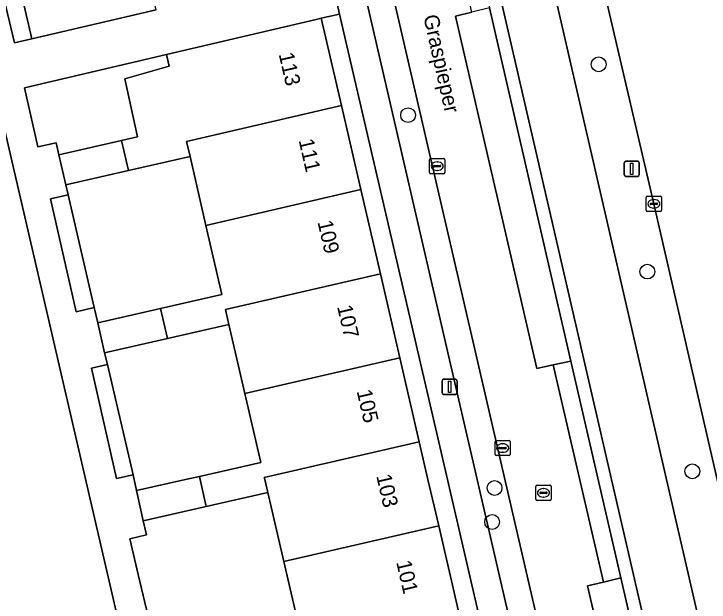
# Model space of a CAD drawing. Extents: x 156412 to 157779, y 382335 to 383768.
# Drawn here: x 156885.91 to 156931.83, y 383241.9 to 383280.77 of the extents above; entities that cross this region are included whole.
import ezdxf

# ---------------------------------------------------------------- set-up
doc = ezdxf.new("R2010")
doc.units = 0
for name, color, linetype in [('IMGEO_Berm_groen', 7, 'Continuous'), ('IMGEO_Berm_open', 7, 'Continuous'), ('IMGEO_Boom', 7, 'Continuous'), ('IMGEO_Erf', 7, 'Continuous'), ('IMGEO_Fietspad_gesloten', 7, 'Continuous'), ('IMGEO_Groenvoorziening', 7, 'Continuous'), ('IMGEO_Haag', 7, 'Continuous'), ('IMGEO_Kolk', 7, 'Continuous'), ('IMGEO_Lichtmast', 7, 'Continuous'), ('IMGEO_Openbare_ruimte_label', 7, 'Continuous'), ('IMGEO_OVBaan_gesloten', 7, 'Continuous'), ('IMGEO_Pand', 7, 'Continuous'), ('IMGEO_Pand_nummerreeks', 7, 'Continuous'), ('IMGEO_Parkeervlak_open', 7, 'Continuous'), ('IMGEO_Rijbaan_lokaal_gesloten', 7, 'Continuous'), ('IMGEO_Rioolput', 7, 'Continuous'), ('IMGEO_Voetpad_open', 7, 'Continuous')]:
    doc.layers.add(name, color=color, linetype=linetype)

msp = doc.modelspace()

# ---------------------------------------------------------------- linework, layer by layer
at = {"layer": 'IMGEO_Berm_groen'}
msp.add_lwpolyline([(156928.184, 383268.218), (156919.339, 383306.196), (156914.565, 383327.212), (156910.056, 383346.657), (156905.912, 383364.684), (156903.691, 383374.292), (156900.514, 383373.541), (156909.949, 383332.845), (156929.018, 383250), (156936.125, 383219.122), (156940.9, 383198.361), (156955.674, 383134.126), (156956.546, 383130.37), (156959.779, 383131.147), (156955.088, 383151.44), (156950.701, 383170.43), (156946.08, 383190.398), (156941.291, 383211.195), (156937.12, 383229.206), (156932.364, 383250)], close=True, dxfattribs=at)
at = {"layer": 'IMGEO_Berm_open'}
msp.add_lwpolyline([(156922.695, 383257.828), (156921.533, 383257.578), (156924.848, 383243.228), (156925.996, 383243.507)], close=True, dxfattribs=at)
at = {"layer": 'IMGEO_Boom'}
for centre in [(156924.54, 383277.435), (156911.947, 383274.077), (156927.746, 383263.742), (156930.721, 383250.548), (156917.659, 383249.444), (156917.5, 383247.2)]:
    msp.add_circle(centre, 0.489, dxfattribs=at)
at = {"layer": 'IMGEO_Erf'}
for points in [[(156894.197, 383285.8), (156890.135, 383284.857), (156886.004, 383283.898), (156886.222, 383282.929), (156887.106, 383279.126), (156895.3, 383281.032)], [(156886.222, 383282.929), (156885.057, 383282.659), (156885.942, 383278.855), (156887.106, 383279.126)], [(156914.547, 383250), (156907.427, 383280.76), (156906.214, 383280.48), (156907.547, 383274.714), (156908.831, 383269.16), (156910.117, 383263.597), (156911.399, 383258.053), (156912.686, 383252.488), (156913.262, 383250), (156913.97, 383246.936), (156915.254, 383241.382), (156916.538, 383235.829), (156917.812, 383230.318), (156919.105, 383224.723), (156920.389, 383219.168), (156921.723, 383213.399), (156922.95, 383213.682), (156922.376, 383216.171)], [(156896.167, 383277.306), (156895.988, 383278.08), (156886.609, 383275.879), (156887.496, 383271.974), (156888.704, 383272.248), (156888.882, 383271.464), (156893.03, 383272.406), (156894.072, 383272.643), (156893.23, 383276.479)], [(156898.597, 383266.793), (156897.546, 383271.341), (156893.489, 383270.422), (156889.335, 383269.481), (156889.488, 383268.809), (156891.219, 383261.366), (156891.448, 383260.359), (156895.597, 383261.303), (156899.653, 383262.226)], [(156889.488, 383268.809), (156888.32, 383268.544), (156890.015, 383261.092), (156891.219, 383261.366)], [(156901.167, 383255.681), (156900.113, 383260.239), (156896.056, 383259.318), (156891.905, 383258.376), (156892.084, 383257.601), (156893.783, 383250.32), (156894.02, 383249.273), (156897.239, 383250), (156898.162, 383250.208), (156902.22, 383251.124)], [(156892.084, 383257.601), (156891.031, 383257.364), (156892.678, 383250.071), (156893.783, 383250.32)], [(156903.734, 383244.58), (156902.68, 383249.138), (156898.622, 383248.221), (156894.457, 383247.279), (156894.661, 383246.346), (156893.574, 383246.09), (156894.129, 383243.738), (156895.246, 383239.005), (156896.327, 383239.26), (156896.578, 383238.169), (156900.729, 383239.107), (156904.787, 383240.023)]]:
    msp.add_lwpolyline(points, close=True, dxfattribs=at)
msp.add_lwpolyline([(156874.538, 383262.861), (156898.853, 383210.577), (156899.002, 383210.525), (156899.146, 383210.485), (156899.279, 383210.47), (156899.406, 383210.496), (156899.49, 383210.558), (156899.567, 383210.664), (156899.633, 383210.796), (156899.693, 383210.94), (156885.116, 383273.929)], dxfattribs=at)
at = {"layer": 'IMGEO_Fietspad_gesloten'}
msp.add_lwpolyline([(156909.949, 383332.845), (156900.514, 383373.541), (156895.227, 383396.458), (156890.632, 383416.374), (156887.151, 383415.566), (156890.422, 383401.425), (156891.704, 383395.882), (156903.833, 383343.549), (156904.994, 383338.546), (156905.923, 383334.515), (156909.008, 383321.122), (156911.67, 383309.566), (156925.393, 383250), (156932.709, 383218.226), (156937.468, 383197.57), (156940.9, 383198.361), (156936.125, 383219.122), (156929.018, 383250)], close=True, dxfattribs=at)
at = {"layer": 'IMGEO_Groenvoorziening'}
msp.add_lwpolyline([(156925.393, 383250), (156911.67, 383309.566), (156909.008, 383321.122), (156908.556, 383321.019), (156908.15, 383320.926), (156908.652, 383318.75), (156910.814, 383309.37), (156914.028, 383295.429), (156917.316, 383281.163), (156922.695, 383257.828), (156925.996, 383243.507), (156931.387, 383220.174), (156934.703, 383205.926), (156936.674, 383197.387), (156940.268, 383181.822), (156943.359, 383168.324), (156948.759, 383145.077), (156952.378, 383129.484), (156952.933, 383129.595), (156953.127, 383129.634), (156952.257, 383133.383), (156937.468, 383197.57), (156932.709, 383218.226)], close=True, dxfattribs=at)
at = {"layer": 'IMGEO_Haag'}
msp.add_lwpolyline([(156925.393, 383250), (156911.67, 383309.566), (156909.008, 383321.122), (156908.556, 383321.019), (156908.15, 383320.926), (156908.652, 383318.75), (156910.814, 383309.37), (156914.028, 383295.429), (156917.316, 383281.163), (156922.695, 383257.828), (156925.996, 383243.507), (156931.387, 383220.174), (156934.703, 383205.926), (156936.674, 383197.387), (156940.268, 383181.822), (156943.359, 383168.324), (156948.759, 383145.077), (156952.378, 383129.484), (156952.933, 383129.595), (156953.127, 383129.634), (156952.257, 383133.383), (156937.468, 383197.57), (156932.709, 383218.226)], close=True, dxfattribs=at)
at = {"layer": 'IMGEO_Kolk'}
for p, q in [((156913.447, 383271.209), (156914.299, 383271.209)), ((156913.372, 383270.283), (156913.372, 383271.135)), ((156913.674, 383270.752), (156914.072, 383270.752)), ((156913.86, 383270.989), (156913.885, 383270.989)), ((156914.373, 383271.135), (156914.373, 383270.283)), ((156913.631, 383270.703), (156913.631, 383270.715)), ((156914.069, 383270.666), (156913.671, 383270.666)), ((156913.883, 383270.429), (156913.858, 383270.429)), ((156914.115, 383270.715), (156914.115, 383270.703)), ((156914.299, 383270.209), (156913.447, 383270.209)), ((156927.682, 383267.791), (156927.682, 383268.643)), ((156927.757, 383268.717), (156928.609, 383268.717)), ((156928.17, 383268.497), (156928.195, 383268.497)), ((156928.683, 383268.643), (156928.683, 383267.791)), ((156927.941, 383268.211), (156927.941, 383268.223)), ((156928.379, 383268.174), (156927.981, 383268.174)), ((156927.984, 383268.26), (156928.382, 383268.26)), ((156928.425, 383268.223), (156928.425, 383268.211)), ((156928.609, 383267.717), (156927.757, 383267.717)), ((156928.193, 383267.937), (156928.168, 383267.937)), ((156917.692, 383251.656), (156917.692, 383252.508)), ((156917.767, 383252.582), (156918.619, 383252.582)), ((156918.693, 383252.508), (156918.693, 383251.656)), ((156917.951, 383252.076), (156917.951, 383252.088)), ((156918.389, 383252.039), (156917.991, 383252.039)), ((156917.994, 383252.125), (156918.392, 383252.125)), ((156918.18, 383252.362), (156918.205, 383252.362)), ((156918.435, 383252.088), (156918.435, 383252.076)), ((156918.619, 383251.582), (156917.767, 383251.582)), ((156918.203, 383251.802), (156918.178, 383251.802))]:
    msp.add_line(p, q, dxfattribs=at)
for points in [[(156913.447, 383271.209), (156914.299, 383271.209)], [(156913.372, 383270.283), (156913.372, 383271.135)], [(156914.373, 383271.135), (156914.373, 383270.283)], [(156914.299, 383270.209), (156913.447, 383270.209)], [(156927.682, 383267.791), (156927.682, 383268.643)], [(156927.757, 383268.717), (156928.609, 383268.717)], [(156928.683, 383268.643), (156928.683, 383267.791)], [(156928.609, 383267.717), (156927.757, 383267.717)], [(156917.692, 383251.656), (156917.692, 383252.508)], [(156917.767, 383252.582), (156918.619, 383252.582)], [(156918.693, 383252.508), (156918.693, 383251.656)], [(156918.619, 383251.582), (156917.767, 383251.582)]]:
    msp.add_lwpolyline(points, dxfattribs=at)
for centre, radius, start, end in [((156913.449, 383271.133), 0.0765, 91.552, 178.448), ((156913.449, 383271.133), 0.0765, 91.552, 178.448), ((156914.297, 383271.133), 0.0765, 1.552, 88.448), ((156914.297, 383271.133), 0.0765, 1.552, 88.448), ((156913.671, 383270.712), 0.0403, 85.8775, 175.7526), ((156914.076, 383270.714), 0.0386, 1.7309, 96.639), ((156913.449, 383270.285), 0.0765, 181.552, 268.448), ((156913.449, 383270.285), 0.0765, 181.552, 268.448), ((156913.668, 383270.702), 0.0366, 178.938, 274.7102), ((156914.072, 383270.709), 0.043, 264.8664, 352.4533), ((156914.297, 383270.285), 0.0765, 271.552, 358.448), ((156914.297, 383270.285), 0.0765, 271.552, 358.448), ((156927.759, 383268.641), 0.0765, 91.552, 178.448), ((156927.759, 383268.641), 0.0765, 91.552, 178.448), ((156928.607, 383268.641), 0.0765, 1.552, 88.448), ((156928.607, 383268.641), 0.0765, 1.552, 88.448), ((156927.981, 383268.22), 0.0403, 85.8775, 175.7526), ((156927.978, 383268.21), 0.0366, 178.938, 274.7102), ((156928.382, 383268.217), 0.043, 264.8664, 352.4533), ((156928.386, 383268.222), 0.0386, 1.7309, 96.639), ((156927.759, 383267.793), 0.0765, 181.552, 268.448), ((156927.759, 383267.793), 0.0765, 181.552, 268.448), ((156928.607, 383267.793), 0.0765, 271.552, 358.448), ((156928.607, 383267.793), 0.0765, 271.552, 358.448), ((156917.769, 383252.506), 0.0765, 91.552, 178.448), ((156917.769, 383252.506), 0.0765, 91.552, 178.448), ((156918.617, 383252.506), 0.0765, 1.552, 88.448), ((156918.617, 383252.506), 0.0765, 1.552, 88.448), ((156917.991, 383252.085), 0.0403, 85.8775, 175.7526), ((156917.988, 383252.075), 0.0366, 178.938, 274.7102), ((156918.392, 383252.082), 0.043, 264.8664, 352.4533), ((156918.396, 383252.087), 0.0386, 1.7309, 96.639), ((156917.769, 383251.658), 0.0765, 181.552, 268.448), ((156917.769, 383251.658), 0.0765, 181.552, 268.448), ((156918.617, 383251.658), 0.0765, 271.552, 358.448), ((156918.617, 383251.658), 0.0765, 271.552, 358.448)]:
    msp.add_arc(centre, radius, start, end, dxfattribs=at)
for centre, major_axis, ratio, start_param, end_param in [((156913.859, 383270.709), (-0.387, 0.002), 0.722429, 4.712389, 7.853982), ((156913.884, 383270.709), (-0.39, 0.002), 0.717154, 1.570796, 4.712389), ((156928.169, 383268.217), (-0.387, 0.002), 0.722429, 4.712389, 7.853982), ((156928.194, 383268.217), (-0.39, 0.002), 0.717154, 1.570796, 4.712389), ((156918.179, 383252.082), (-0.387, 0.002), 0.722429, 4.712389, 7.853982), ((156918.204, 383252.082), (-0.39, 0.002), 0.717154, 1.570796, 4.712389)]:
    msp.add_ellipse(centre, major_axis=major_axis, ratio=ratio, start_param=start_param, end_param=end_param, dxfattribs=at)
at = {"layer": 'IMGEO_Lichtmast'}
for p, q in [((156926.226, 383270.129), (156926.226, 383270.929)), ((156926.226, 383270.929), (156926.226, 383270.129)), ((156926.326, 383271.029), (156927.116, 383271.029)), ((156927.116, 383271.029), (156926.326, 383271.029)), ((156927.216, 383270.929), (156927.216, 383270.129)), ((156927.216, 383270.129), (156927.216, 383270.929)), ((156927.116, 383270.029), (156926.326, 383270.029)), ((156926.326, 383270.029), (156927.116, 383270.029)), ((156914.195, 383255.726), (156914.195, 383256.526)), ((156914.195, 383256.526), (156914.195, 383255.726)), ((156914.295, 383256.626), (156915.085, 383256.626)), ((156915.085, 383256.626), (156914.295, 383256.626)), ((156915.185, 383256.526), (156915.185, 383255.726)), ((156915.185, 383255.726), (156915.185, 383256.526)), ((156915.085, 383255.626), (156914.295, 383255.626)), ((156914.295, 383255.626), (156915.085, 383255.626))]:
    msp.add_line(p, q, dxfattribs=at)
for points in [[(156926.646, 383270.904), (156926.796, 383270.904), (156926.796, 383270.154), (156926.646, 383270.154), (156926.646, 383270.904)], [(156914.615, 383256.501), (156914.765, 383256.501), (156914.765, 383255.751), (156914.615, 383255.751), (156914.615, 383256.501)]]:
    msp.add_lwpolyline(points, dxfattribs=at)
for centre, start, end in [((156926.326, 383270.929), 90, 180), ((156926.326, 383270.929), 90, 180), ((156927.116, 383270.929), 0, 90), ((156927.116, 383270.929), 360, 90), ((156926.326, 383270.129), 180, 270), ((156926.326, 383270.129), 180, 270), ((156927.116, 383270.129), 270, 0), ((156927.116, 383270.129), 270, 0), ((156914.295, 383256.526), 90, 180), ((156914.295, 383256.526), 90, 180), ((156915.085, 383256.526), 0, 90), ((156915.085, 383256.526), 360, 90), ((156914.295, 383255.726), 180, 270), ((156914.295, 383255.726), 180, 270), ((156915.085, 383255.726), 270, 0), ((156915.085, 383255.726), 270, 0)]:
    msp.add_arc(centre, 0.1, start, end, dxfattribs=at)
at = {"layer": 'IMGEO_OVBaan_gesloten'}
msp.add_lwpolyline([(156893.788, 383417.14), (156899.018, 383394.504), (156903.691, 383374.292), (156905.912, 383364.684), (156910.056, 383346.657), (156914.565, 383327.212), (156919.339, 383306.196), (156928.184, 383268.218), (156932.364, 383250), (156937.12, 383229.206), (156941.291, 383211.195), (156946.08, 383190.398), (156950.701, 383170.43), (156955.088, 383151.44), (156959.779, 383131.147), (156960.249, 383129.114), (156960.392, 383128.494), (156961.894, 383121.934), (156982.207, 383034.26)], dxfattribs=at)
at = {"layer": 'IMGEO_Pand'}
for points in [[(156906.214, 383280.48), (156905.883, 383280.402), (156895.988, 383278.08), (156896.167, 383277.306), (156893.23, 383276.479), (156894.072, 383272.643), (156893.03, 383272.406), (156893.489, 383270.422), (156897.546, 383271.341), (156897.316, 383272.334), (156907.547, 383274.714)], [(156898.597, 383266.793), (156908.831, 383269.16), (156907.547, 383274.714), (156897.316, 383272.334), (156897.546, 383271.341)], [(156893.03, 383272.406), (156888.882, 383271.464), (156889.335, 383269.481), (156893.489, 383270.422)], [(156900.113, 383260.239), (156899.883, 383261.232), (156910.117, 383263.597), (156908.831, 383269.16), (156898.597, 383266.793), (156899.653, 383262.226), (156895.597, 383261.303), (156896.056, 383259.318)], [(156900.113, 383260.239), (156901.167, 383255.681), (156911.399, 383258.053), (156910.117, 383263.597), (156899.883, 383261.232)], [(156896.056, 383259.318), (156895.597, 383261.303), (156891.448, 383260.359), (156891.905, 383258.376)], [(156912.686, 383252.488), (156911.399, 383258.053), (156901.167, 383255.681), (156902.22, 383251.124), (156898.162, 383250.208), (156898.211, 383250), (156898.622, 383248.221), (156902.68, 383249.138), (156902.479, 383249.999), (156902.449, 383250.13)], [(156912.686, 383252.488), (156902.449, 383250.13), (156902.479, 383249.999), (156902.68, 383249.138), (156903.734, 383244.58), (156913.97, 383246.936), (156913.262, 383250)], [(156898.622, 383248.221), (156898.211, 383250), (156898.162, 383250.208), (156897.239, 383250), (156894.02, 383249.273), (156894.457, 383247.279)], [(156905.247, 383238.036), (156905.017, 383239.029), (156915.254, 383241.382), (156913.97, 383246.936), (156903.734, 383244.58), (156904.787, 383240.023), (156900.729, 383239.107), (156901.189, 383237.123)]]:
    msp.add_lwpolyline(points, close=True, dxfattribs=at)
at = {"layer": 'IMGEO_Parkeervlak_open'}
for points in [[(156930.791, 383196.032), (156926.194, 383216.018), (156899.997, 383329.378), (156899.456, 383331.586), (156899.091, 383332.546), (156898.278, 383333.72), (156897.582, 383334.37), (156896.934, 383334.801), (156897.009, 383334.474), (156897.054, 383334.28), (156916.508, 383250), (156924.228, 383216.555), (156929.061, 383195.633), (156945.817, 383123.097), (156947.571, 383123.479)], [(156916.15, 383280.878), (156915.074, 383280.616), (156920.456, 383257.347), (156921.533, 383257.578), (156922.695, 383257.828), (156917.316, 383281.163)], [(156930.235, 383219.912), (156931.387, 383220.174), (156925.996, 383243.507), (156924.848, 383243.228), (156923.787, 383242.97), (156929.185, 383219.673)]]:
    msp.add_lwpolyline(points, close=True, dxfattribs=at)
at = {"layer": 'IMGEO_Rijbaan_lokaal_gesloten'}
for points in [[(156896.864, 383335.104), (156896.934, 383334.801), (156897.582, 383334.37), (156898.278, 383333.72), (156899.091, 383332.546), (156899.456, 383331.586), (156899.997, 383329.378), (156926.194, 383216.018), (156930.791, 383196.032), (156947.571, 383123.479), (156948.35, 383120.113), (156949.863, 383113.57), (156950.369, 383111.384), (156953.018, 383099.928), (156953.415, 383098.214), (156956.007, 383087.008), (156956.484, 383084.945), (156959.176, 383073.305), (156959.629, 383071.348), (156963.582, 383054.257), (156964.004, 383052.43), (156964.687, 383049.478), (156965.83, 383044.537), (156968.657, 383032.312)], [(156938.007, 383181.326), (156932.468, 383205.353), (156933.534, 383205.626), (156930.235, 383219.912), (156929.185, 383219.673), (156923.787, 383242.97), (156924.848, 383243.228), (156921.533, 383257.578), (156920.456, 383257.347), (156915.074, 383280.616), (156916.15, 383280.878), (156912.847, 383295.171), (156911.743, 383294.93), (156906.382, 383318.249), (156907.46, 383318.487), (156904.422, 383331.638), (156904.089, 383333.155)]]:
    msp.add_lwpolyline(points, dxfattribs=at)
at = {"layer": 'IMGEO_Rioolput'}
for p, q in [((156920.463, 383249.623), (156921.315, 383249.623)), ((156920.388, 383248.697), (156920.388, 383249.549)), ((156920.69, 383249.166), (156921.088, 383249.166)), ((156920.876, 383249.403), (156920.901, 383249.403)), ((156921.389, 383249.549), (156921.389, 383248.697)), ((156920.647, 383249.117), (156920.647, 383249.129)), ((156921.085, 383249.08), (156920.687, 383249.08)), ((156920.899, 383248.843), (156920.874, 383248.843)), ((156921.131, 383249.129), (156921.131, 383249.117)), ((156921.315, 383248.623), (156920.463, 383248.623))]:
    msp.add_line(p, q, dxfattribs=at)
for points in [[(156920.463, 383249.623), (156921.315, 383249.623)], [(156920.388, 383248.697), (156920.388, 383249.549)], [(156921.389, 383249.549), (156921.389, 383248.697)], [(156921.315, 383248.623), (156920.463, 383248.623)]]:
    msp.add_lwpolyline(points, dxfattribs=at)
for centre, radius, start, end in [((156920.465, 383249.547), 0.0765, 91.552, 178.448), ((156920.465, 383249.547), 0.0765, 91.552, 178.448), ((156921.313, 383249.547), 0.0765, 1.552, 88.448), ((156921.313, 383249.547), 0.0765, 1.552, 88.448), ((156920.687, 383249.126), 0.0403, 85.8775, 175.7526), ((156921.092, 383249.128), 0.0386, 1.7309, 96.639), ((156920.684, 383249.116), 0.0366, 178.938, 274.7102), ((156921.088, 383249.123), 0.043, 264.8664, 352.4533), ((156920.465, 383248.699), 0.0765, 181.552, 268.448), ((156920.465, 383248.699), 0.0765, 181.552, 268.448), ((156921.313, 383248.699), 0.0765, 271.552, 358.448), ((156921.313, 383248.699), 0.0765, 271.552, 358.448)]:
    msp.add_arc(centre, radius, start, end, dxfattribs=at)
for centre, major_axis, ratio, start_param, end_param in [((156920.875, 383249.123), (-0.387, 0.002), 0.722429, 4.712389, 7.853982), ((156920.9, 383249.123), (-0.39, 0.002), 0.717154, 1.570796, 4.712389)]:
    msp.add_ellipse(centre, major_axis=major_axis, ratio=ratio, start_param=start_param, end_param=end_param, dxfattribs=at)
at = {"layer": 'IMGEO_Voetpad_open'}
for points in [[(156945.817, 383123.097), (156929.061, 383195.633), (156924.228, 383216.555), (156916.508, 383250), (156897.054, 383334.28)], [(156895.853, 383330.962), (156896.506, 383327.947), (156906.748, 383283.693), (156907.427, 383280.76), (156914.547, 383250), (156922.376, 383216.171), (156922.95, 383213.682), (156923.279, 383212.251), (156927.208, 383195.206), (156939.055, 383143.808), (156939.868, 383140.195), (156943.025, 383126.762), (156944.482, 383120.619), (156960.408, 383051.718), (156961.085, 383048.791), (156964.964, 383032.009), (156965.291, 383030.587), (156966.27, 383026.397)], [(156895.246, 383239.005), (156894.129, 383243.738), (156893.574, 383246.09), (156894.661, 383246.346), (156894.457, 383247.279), (156894.02, 383249.273), (156893.783, 383250.32), (156892.678, 383250.071), (156891.031, 383257.364), (156892.084, 383257.601), (156891.905, 383258.376), (156891.448, 383260.359), (156891.219, 383261.366), (156890.015, 383261.092), (156888.32, 383268.544), (156889.488, 383268.809), (156889.335, 383269.481), (156888.882, 383271.464), (156888.704, 383272.248), (156887.496, 383271.974), (156886.609, 383275.879), (156895.988, 383278.08), (156905.883, 383280.402), (156906.214, 383280.48), (156907.427, 383280.76), (156906.748, 383283.693)], [(156895.3, 383281.032), (156887.106, 383279.126), (156885.942, 383278.855), (156885.057, 383282.659)], [(156885.116, 383273.929), (156899.693, 383210.94), (156899.633, 383210.796), (156899.567, 383210.664), (156899.49, 383210.558), (156899.406, 383210.496), (156899.279, 383210.47), (156899.146, 383210.485), (156899.002, 383210.525), (156898.853, 383210.577), (156874.538, 383262.861)]]:
    msp.add_lwpolyline(points, dxfattribs=at)

# ---------------------------------------------------------------- texts
at = {"layer": 'IMGEO_Openbare_ruimte_label'}
msp.add_text('Graspieper', height=1, rotation=282.6469, dxfattribs=at).set_placement((156912.948, 383280.607))
at = {"layer": 'IMGEO_Pand_nummerreeks'}
for s, rotation, p in [('113', 283.0174, (156903.396, 383278.11)), ('111', 283.0169, (156904.713, 383272.411)), ('109', 283.0169, (156905.959, 383267.02)), ('107', 283.0169, (156907.252, 383261.43)), ('105', 283.0169, (156908.544, 383255.84)), ('103', 283.0169, (156909.837, 383250.251)), ('101', 283.0169, (156911.156, 383244.55))]:
    msp.add_text(s, height=1, rotation=rotation, dxfattribs=at).set_placement(p)

doc.saveas('drawing.dxf')
